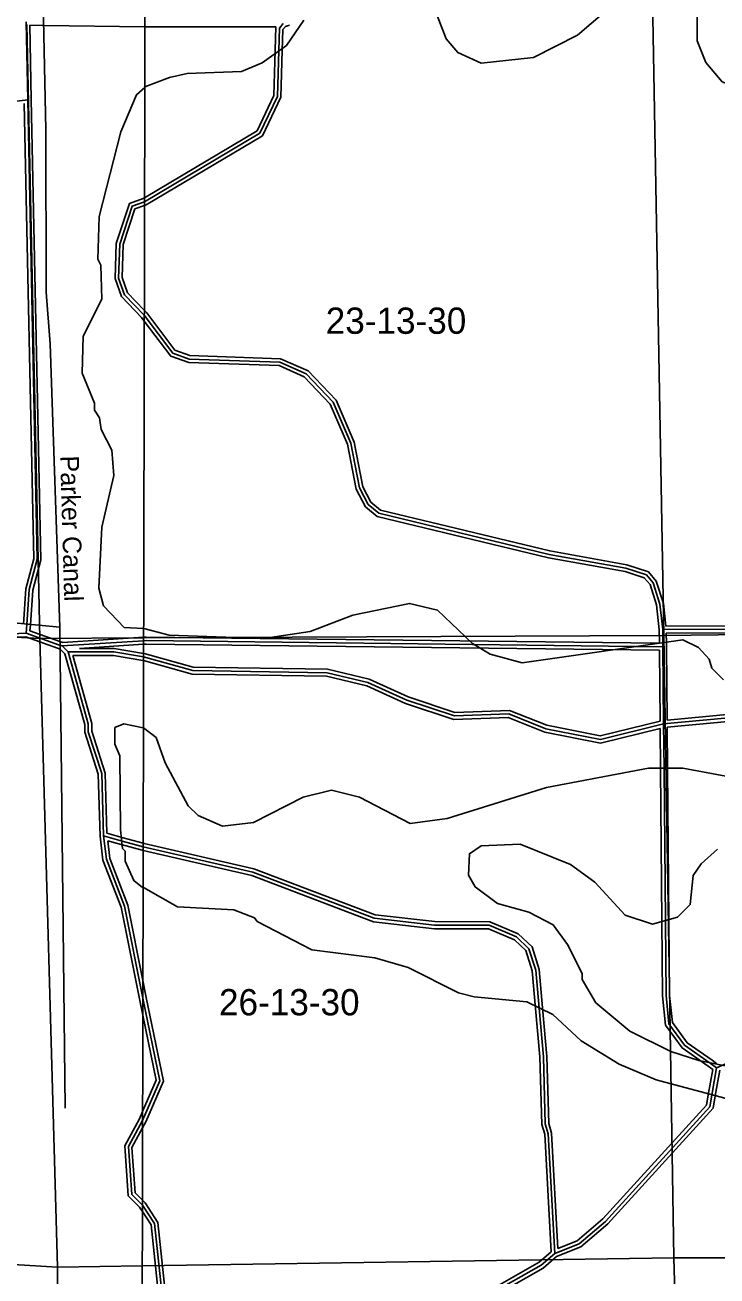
# Model space of a CAD drawing. Extents: x 457167 to 656239, y 1787309 to 1969297.
# Drawn here: x 575577 to 581505, y 1818571 to 1829281 of the extents above; entities that cross this region are included whole.
import ezdxf

# ---------------------------------------------------------------- set-up
doc = ezdxf.new("R2010")
doc.units = 0
for name, color, linetype in [('Level 1', 7, 'Continuous'), ('Level 2', 7, 'Continuous'), ('Level 31', 7, 'Continuous'), ('Level 32', 7, 'Continuous'), ('Level 41', 7, 'Continuous'), ('Level 5', 7, 'Continuous'), ('Level 63', 7, 'Continuous'), ('Level 7', 7, 'Continuous')]:
    doc.layers.add(name, color=color, linetype=linetype)

msp = doc.modelspace()

# ---------------------------------------------------------------- linework, layer by layer
at = {"layer": 'Level 1'}
for p, q in [((575592.993, 1829286.441), (575703.488, 1824029.408)), ((580954.245, 1829348.175), (581049.21, 1824055.511)), ((575703.488, 1824029.408), (570414.3, 1824299.489)), ((576592.515, 1824033.755), (575703.488, 1824029.408)), ((575703.488, 1824029.408), (575855.091, 1818645.871)), ((581049.21, 1824055.511), (576592.516, 1824033.755)), ((586400.131, 1824117.811), (581049.21, 1824055.511)), ((581049.21, 1824055.511), (581136, 1818726.799)), ((570524.282, 1818966.341), (575855.091, 1818645.871)), ((576581.078, 1818657.001), (581136, 1818726.799)), ((581136, 1818726.799), (586444.605, 1818727.144)), ((581136, 1818726.799), (581260.779, 1813391.904)), ((575855.091, 1818645.871), (575837.47, 1813353.743)), ((575855.091, 1818645.871), (576581.077, 1818657.001))]:
    msp.add_line(p, q, dxfattribs=at)
at = {"layer": 'Level 31'}
for p, q in [((575599.502, 1828641.745), (575586.29, 1829309.757)), ((577755.784, 1829254.229), (577789.318, 1829295.612)), ((575587.416, 1824073.521), (575592.676, 1824148.418)), ((575395.609, 1824065.936), (575587.416, 1824073.521)), ((575864.38, 1823975.474), (575587.416, 1824073.521)), ((581040.452, 1824105.413), (584691.809, 1824116.051)), ((575895.579, 1823964.499), (575864.38, 1823975.474)), ((576592.464, 1824009.502), (575895.579, 1823964.499)), ((575945.49, 1823914.211), (575895.579, 1823964.499)), ((576615.059, 1824010.961), (576592.465, 1824009.502)), ((581042.066, 1823957.777), (576615.059, 1824010.961)), ((581047.746, 1823296.693), (581042.066, 1823957.777)), ((576585.917, 1820948.923), (576585.953, 1820948.751)), ((576583.728, 1819902.862), (576583.69, 1819902.775)), ((576490.575, 1819269.536), (576582.145, 1819177.345)), ((576582.184, 1819177.285), (576582.145, 1819177.345))]:
    msp.add_line(p, q, dxfattribs=at)
for points in [[(576600.46, 1827767.998), (577587.61, 1828353.878), (577738.313, 1828670.643), (577749.97, 1829064.063), (577755.784, 1829254.229)], [(571721.035, 1828317.582), (571830.865, 1828426.786), (571840.428, 1828429.674), (571989.299, 1828476.246), (572164.445, 1828450.762), (572447.358, 1828325.04), (572714.249, 1828299.353), (575599.502, 1828641.745)], [(575592.676, 1824148.418), (575613.395, 1824448.728), (575680.855, 1824706.759), (575599.502, 1828641.745)], [(576598.394, 1826796.715), (576598.372, 1826796.743), (576428.632, 1826972.372), (576378.92, 1827114.293), (576388.144, 1827405.903), (576494.281, 1827730.76), (576600.44, 1827767.987), (576600.459, 1827767.998)], [(581040.452, 1824105.413), (581015.72, 1824322.184), (580957.788, 1824505.569), (580899.621, 1824572.594), (580724.518, 1824631.127), (580066.246, 1824748.826), (578607.868, 1825101.278), (578516.273, 1825176.376), (578441.702, 1825318.346), (578366.998, 1825701.764), (578217.68, 1826052.249), (577984.674, 1826294.185), (577759.656, 1826394.656), (576984.315, 1826421.021), (576842.976, 1826471.139), (576598.395, 1826796.715)], [(581042.066, 1823957.777), (581041.494, 1823989.777), (581040.452, 1824105.413)], [(576249.56, 1822337.966), (576234.452, 1822871.438), (576118.613, 1823230.222), (576118.755, 1823296.766), (575945.49, 1823914.211)], [(576592.17, 1823871.005), (576592.14, 1823871.013), (576337.037, 1823913.373), (575945.49, 1823914.211)], [(581047.746, 1823296.693), (580505.548, 1823164.338), (580038.992, 1823256.559), (579722.247, 1823382.295), (579255.473, 1823366.164), (578846.995, 1823500.461), (578514.058, 1823650.966), (578163.782, 1823734.968), (577013.706, 1823753.391), (576592.171, 1823871.005)], [(586381.83, 1822704.526), (586048.466, 1822646.971), (585531.001, 1822447.59), (585510.921, 1822443.264), (585372.593, 1822414.436), (584847.587, 1822440.527), (584705.904, 1822490.616), (584331.281, 1822849.507), (584089.788, 1823016.877), (583915.449, 1822982.306), (583839.593, 1822967.181), (583481.189, 1822976.241), (583256.438, 1823067.951), (582973.231, 1823243.774), (582497.79, 1823194.529), (582098.03, 1823394.952), (581047.746, 1823296.693)], [(581093.564, 1820729.036), (581068.879, 1820970.897), (581063.151, 1821609.073), (581051.117, 1822913.061), (581047.746, 1823296.693)], [(581501.28, 1820353.32), (581545.286, 1820372.14), (581868.326, 1820511.127), (582293.943, 1820643.732), (584188.186, 1820675.663), (585461.74, 1820697.226), (585620.233, 1820771.833), (586142.959, 1821216.29), (586187.955, 1821254.386), (586296.625, 1821437.813), (586298.209, 1822454.871), (586331.451, 1822512.989), (586389.802, 1822537.97)], [(576585.917, 1820948.923), (576429.883, 1821737.234), (576273.983, 1822137.919), (576249.56, 1822337.966)], [(576588.71, 1822245.238), (576588.677, 1822245.246), (576409.406, 1822294.353), (576249.56, 1822337.966)], [(580114.915, 1818763.44), (580058.374, 1819788.616), (580033.373, 1819872.301), (580017.657, 1820447.226), (579980.91, 1820864.016), (579952.261, 1821189.521), (579894.011, 1821372.907), (579785.887, 1821473.126), (579552.551, 1821573.601), (579085.789, 1821574.201), (578569.127, 1821633.451), (577527.783, 1822026.895), (576588.711, 1822245.238)], [(576585.954, 1820948.751), (576732.573, 1820242.812), (576583.729, 1819902.862)], [(581501.28, 1820353.32), (581445.281, 1820392.703), (581226.696, 1820545.501), (581093.564, 1820729.036)], [(580114.915, 1818763.44), (580323.47, 1818846.286), (580549.131, 1819037.821), (581442.625, 1820019.991), (581459.707, 1820117.773), (581501.28, 1820353.32)], [(576490.575, 1819269.536), (576462.45, 1819677.948), (576583.69, 1819902.775)], [(576771.288, 1818218.423), (576686.001, 1819018.946), (576582.185, 1819177.285)], [(576771.288, 1818218.423), (579589.444, 1818430.706), (579998.091, 1818663.317), (580114.915, 1818763.44)]]:
    msp.add_lwpolyline(points, dxfattribs=at)
at = {"layer": 'Level 32'}
for p, q in [((575629.497, 1828642.338), (575616.9, 1829279.244)), ((575736.777, 1829277.254), (575616.9, 1829279.243)), ((577807.083, 1829269.881), (577841.432, 1829281.213)), ((576603.646, 1829265.215), (577726.378, 1829265.591)), ((577726.108, 1829265.256), (577726.378, 1829265.591)), ((577785.462, 1829243.2), (577807.082, 1829269.88)), ((575618.943, 1824094.185), (575622.603, 1824146.316)), ((581067.216, 1824135.491), (584664.06, 1824145.97)), ((575415.4, 1824036.694), (575582.842, 1824043.316)), ((575854.369, 1823947.193), (575582.841, 1824043.316)), ((575874.393, 1824003.755), (575618.944, 1824094.186)), ((576592.528, 1824039.567), (575899.758, 1823994.831)), ((576614.271, 1824040.972), (576592.529, 1824039.567)), ((581011.518, 1823988.146), (576614.271, 1824040.972)), ((581070.723, 1824075.501), (584693.963, 1824086.056)), ((575879.132, 1823938.481), (575854.425, 1823947.174)), ((575899.758, 1823994.831), (575874.337, 1824003.774)), ((575918.71, 1823898.606), (575879.132, 1823938.481)), ((576592.4, 1823979.433), (576043.705, 1823944.001)), ((576615.847, 1823980.948), (576592.401, 1823979.433)), ((581012.321, 1823928.131), (576615.847, 1823980.948)), ((581017.544, 1823320.201), (581012.321, 1823928.132)), ((581077.466, 1823329.604), (581072.062, 1823958.314)), ((576586.279, 1821101.609), (576586.279, 1821101.61)), ((576586.279, 1821101.608), (576586.279, 1821101.609)), ((576586.279, 1821101.607), (576586.279, 1821101.608)), ((576586.279, 1821101.606), (576586.279, 1821101.607)), ((576586.279, 1821101.605), (576586.279, 1821101.606)), ((576586.279, 1821101.606), (576586.279, 1821101.606)), ((576586.279, 1821101.604), (576586.279, 1821101.605)), ((576586.279, 1821101.603), (576586.279, 1821101.604)), ((576586.279, 1821101.602), (576586.279, 1821101.603)), ((576615.291, 1820955.023), (576586.279, 1821101.602)), ((576556.544, 1820942.822), (576585.642, 1820802.782)), ((576585.643, 1820802.782), (576585.643, 1820802.781)), ((576585.643, 1820802.781), (576585.643, 1820802.78)), ((576585.643, 1820802.781), (576585.643, 1820802.781)), ((576585.643, 1820802.78), (576585.643, 1820802.779)), ((576585.643, 1820802.779), (576585.643, 1820802.778)), ((576585.643, 1820802.778), (576585.643, 1820802.777)), ((576585.643, 1820802.777), (576585.643, 1820802.776)), ((576585.643, 1820802.776), (576585.643, 1820802.775)), ((576585.643, 1820802.776), (576585.643, 1820802.776)), ((576585.643, 1820802.775), (576585.643, 1820802.774)), ((576585.643, 1820802.774), (576585.643, 1820802.773)), ((576585.643, 1820802.773), (576585.643, 1820802.772)), ((576585.643, 1820802.772), (576585.643, 1820802.771)), ((576585.643, 1820802.771), (576585.643, 1820802.77)), ((576585.643, 1820802.771), (576585.643, 1820802.771)), ((576585.643, 1820802.77), (576585.643, 1820802.769)), ((576585.643, 1820802.769), (576585.643, 1820802.768)), ((576585.643, 1820802.768), (576585.643, 1820802.767)), ((576585.643, 1820802.767), (576585.643, 1820802.766)), ((576585.643, 1820802.766), (576585.643, 1820802.765)), ((576585.643, 1820802.766), (576585.643, 1820802.766)), ((576585.643, 1820802.765), (576585.643, 1820802.764)), ((576585.643, 1820802.764), (576585.643, 1820802.763)), ((576585.643, 1820802.763), (576585.643, 1820802.762)), ((576585.643, 1820802.762), (576585.643, 1820802.761)), ((576585.643, 1820802.761), (576585.643, 1820802.76)), ((576585.643, 1820802.761), (576585.643, 1820802.761)), ((576585.643, 1820802.76), (576585.643, 1820802.759)), ((576585.643, 1820802.759), (576585.643, 1820802.758)), ((576585.643, 1820802.758), (576585.643, 1820802.757)), ((576585.643, 1820802.757), (576585.643, 1820802.756)), ((576585.643, 1820802.756), (576585.643, 1820802.755)), ((576585.643, 1820802.756), (576585.643, 1820802.756)), ((576585.643, 1820802.755), (576585.643, 1820802.754)), ((576585.643, 1820802.754), (576585.643, 1820802.753)), ((576585.643, 1820802.753), (576585.643, 1820802.752)), ((576585.643, 1820802.752), (576585.643, 1820802.751)), ((576585.643, 1820802.751), (576585.643, 1820802.75)), ((576585.643, 1820802.751), (576585.643, 1820802.751)), ((576585.643, 1820802.75), (576585.643, 1820802.749)), ((576585.643, 1820802.749), (576585.643, 1820802.748)), ((576585.643, 1820802.748), (576585.643, 1820802.747)), ((576585.643, 1820802.747), (576585.643, 1820802.746)), ((576585.643, 1820802.746), (576585.643, 1820802.745)), ((576585.643, 1820802.746), (576585.643, 1820802.746)), ((576585.643, 1820802.745), (576585.643, 1820802.744)), ((576585.643, 1820802.744), (576585.643, 1820802.743)), ((576585.643, 1820802.743), (576585.643, 1820802.742)), ((576585.643, 1820802.742), (576585.643, 1820802.741)), ((576585.643, 1820802.741), (576585.643, 1820802.739)), ((576585.643, 1820802.739), (576585.643, 1820802.737)), ((576585.643, 1820802.737), (576585.643, 1820802.736)), ((576585.643, 1820802.736), (576585.643, 1820802.734)), ((576585.643, 1820802.734), (576585.643, 1820802.732)), ((576585.643, 1820802.732), (576585.643, 1820802.731)), ((576585.643, 1820802.731), (576585.643, 1820802.729)), ((576585.643, 1820802.729), (576585.643, 1820802.727)), ((576585.643, 1820802.727), (576585.643, 1820802.726)), ((576585.643, 1820802.726), (576585.643, 1820802.724)), ((576585.643, 1820802.724), (576585.643, 1820802.722)), ((576583.888, 1819978.025), (576556.701, 1819915.932)), ((576583.593, 1819839.387), (576610.68, 1819889.616)), ((576461.414, 1819256.324), (576558.721, 1819158.356)), ((576519.738, 1819282.748), (576582.275, 1819219.786)), ((576582.276, 1819219.786), (576605.571, 1819196.331)), ((576582.068, 1819122.748), (576558.721, 1819158.356))]:
    msp.add_line(p, q, dxfattribs=at)
for points in [[(575736.859, 1829277.253), (576603.492, 1829265.215), (576603.645, 1829265.215)], [(576600.393, 1827736.179), (576613.186, 1827740.666), (577610.776, 1828332.741), (577768.114, 1828663.45), (577779.956, 1829063.161), (577785.462, 1829243.2)], [(576600.535, 1827802.929), (577564.443, 1828375.015), (577708.513, 1828677.836), (577719.983, 1829064.966), (577726.108, 1829265.256)], [(575622.605, 1824146.353), (575643.13, 1824443.86), (575710.935, 1824703.207), (575629.496, 1828642.366)], [(575562.746, 1824150.482), (575583.659, 1824453.597), (575650.774, 1824710.311), (575570.193, 1828608.055)], [(576598.287, 1826746.908), (576575.505, 1826777.234), (576402.491, 1826956.251), (576348.758, 1827109.653), (576358.295, 1827411.141), (576470.367, 1827754.166), (576587.696, 1827795.309), (576600.534, 1827802.929)], [(576598.485, 1826839.795), (576454.772, 1826988.495), (576409.082, 1827118.934), (576417.994, 1827400.665), (576518.195, 1827707.354), (576600.392, 1827736.179)], [(581067.216, 1824135.491), (581045.198, 1824328.461), (580984.521, 1824520.536), (580916.906, 1824598.448), (580731.953, 1824660.275), (580072.415, 1824778.2), (578621.584, 1825128.827), (578540.001, 1825195.716), (578470.307, 1825328.401), (578395.839, 1825710.61), (578243.117, 1826069.085), (578002.234, 1826319.2), (577766.534, 1826424.439), (576989.97, 1826450.846), (576861.529, 1826496.391), (576621.24, 1826816.251), (576598.486, 1826839.795)], [(581010.468, 1824103.572), (580986.241, 1824315.907), (580931.054, 1824490.602), (580882.336, 1824546.74), (580717.084, 1824601.981), (580060.077, 1824719.454), (578594.152, 1825073.728), (578492.545, 1825157.036), (578413.097, 1825308.29), (578338.157, 1825692.919), (578192.243, 1826035.413), (577967.114, 1826269.171), (577752.777, 1826364.871), (576978.661, 1826391.196), (576824.424, 1826445.886), (576598.288, 1826746.908)], [(581011.518, 1823988.147), (581011.496, 1823989.374), (581010.467, 1824103.571)], [(581072.062, 1823958.314), (581071.491, 1823990.181), (581070.724, 1824075.501)], [(576592.234, 1823901.409), (576339.543, 1823943.369), (576043.705, 1823944.001)], [(576219.612, 1822335.718), (576204.585, 1822866.301), (576088.602, 1823225.53), (576088.745, 1823292.667), (575918.71, 1823898.605)], [(576278.92, 1822361.051), (576264.319, 1822876.574), (576148.623, 1823234.914), (576148.765, 1823300.863), (575985.092, 1823884.126)], [(576592.103, 1823839.877), (576585.632, 1823841.683), (576334.532, 1823883.378), (575985.092, 1823884.126)], [(581018.081, 1823258.57), (580506.228, 1823133.623), (580030.479, 1823227.661), (579717.011, 1823352.095), (579251.174, 1823335.996), (578836.1, 1823472.462), (578504.294, 1823622.456), (578159.999, 1823705.024), (577009.363, 1823723.457), (576592.104, 1823839.877)], [(581017.543, 1823320.201), (580504.867, 1823195.054), (580047.506, 1823285.456), (579727.483, 1823412.494), (579259.772, 1823396.331), (578857.889, 1823528.458), (578523.822, 1823679.476), (578167.566, 1823764.911), (577018.048, 1823783.326), (576598.648, 1823900.344), (576592.235, 1823901.409)], [(586350.664, 1822729.588), (586040.443, 1822676.031), (585522.396, 1822476.426), (585504.701, 1822472.613), (585370.24, 1822444.591), (584853.453, 1822470.273), (584721.993, 1822516.748), (584350.321, 1822872.813), (584096.426, 1823048.778), (583909.598, 1823011.731), (583837.007, 1822997.256), (583487.438, 1823006.094), (583270.112, 1823094.772), (582980.341, 1823274.671), (582503.408, 1823225.272), (582103.792, 1823425.623), (581077.466, 1823329.604)], [(586353.487, 1822669.186), (586056.489, 1822617.911), (585539.606, 1822418.755), (585517.141, 1822413.916), (585374.946, 1822384.281), (584841.721, 1822410.781), (584689.815, 1822464.484), (584312.241, 1822826.201), (584083.151, 1822984.976), (583921.301, 1822952.882), (583842.18, 1822937.106), (583474.94, 1822946.39), (583242.763, 1823041.13), (582966.121, 1823212.876), (582492.171, 1823163.786), (582092.268, 1823364.282), (581077.989, 1823269.391)], [(581064.539, 1820717.956), (581038.891, 1820969.236), (581033.152, 1821608.8), (581021.117, 1822912.791), (581018.081, 1823258.57)], [(581122.59, 1820740.114), (581098.866, 1820972.558), (581093.151, 1821609.346), (581081.116, 1822913.331), (581077.989, 1823269.39)], [(576556.544, 1820942.822), (576400.967, 1821728.818), (576244.66, 1822130.548), (576219.612, 1822335.717)], [(576588.777, 1822276.324), (576417.318, 1822323.292), (576278.92, 1822361.051)], [(576586.278, 1821101.61), (576458.8, 1821745.651), (576303.306, 1822145.291), (576284.753, 1822297.266)], [(576588.645, 1822214.451), (576581.314, 1822216.156), (576401.495, 1822265.414), (576284.753, 1822297.266)], [(580084.146, 1818776.578), (580028.615, 1819783.425), (580003.492, 1819867.516), (579987.693, 1820445.497), (579951.026, 1820861.384), (579922.666, 1821183.592), (579867.814, 1821356.283), (579769.28, 1821447.613), (579546.348, 1821543.609), (579084.056, 1821544.202), (578562.009, 1821604.071), (577519.046, 1821998.126), (576588.646, 1822214.451)], [(580142.576, 1818806.707), (580088.133, 1819793.807), (580063.254, 1819877.087), (580047.621, 1820448.955), (580010.795, 1820866.649), (579981.856, 1821195.448), (579920.207, 1821389.531), (579802.495, 1821498.638), (579558.755, 1821603.593), (579087.523, 1821604.198), (578576.245, 1821662.832), (577536.521, 1822055.665), (576596.041, 1822274.334), (576588.778, 1822276.324)], [(576615.291, 1820955.023), (576763.892, 1820239.545), (576610.68, 1819889.616)], [(576585.643, 1820802.722), (576701.253, 1820246.08), (576583.889, 1819978.025)], [(581468.421, 1820339.751), (581428.058, 1820368.14), (581205.374, 1820523.802), (581064.539, 1820717.956)], [(581504.86, 1820387.478), (581462.505, 1820417.267), (581248.019, 1820567.2), (581122.59, 1820740.115)], [(580130.641, 1818737.405), (580339.126, 1818820.223), (580570.02, 1819016.201), (581470.678, 1820006.247), (581489.255, 1820112.584), (581528.004, 1820332.117)], [(580142.575, 1818806.707), (580307.813, 1818872.347), (580528.242, 1819059.441), (581414.571, 1820033.736), (581430.16, 1820122.962), (581468.421, 1820339.751)], [(576461.415, 1819256.325), (576431.924, 1819684.547), (576556.701, 1819915.932)], [(576519.737, 1819282.747), (576492.976, 1819671.35), (576583.592, 1819839.387)], [(576741.242, 1818217.258), (576656.937, 1819008.558), (576582.069, 1819122.748)], [(576798.039, 1818250.523), (576715.065, 1819029.332), (576605.571, 1819196.331)], [(576798.04, 1818250.523), (579580.464, 1818460.115), (579980.752, 1818687.967), (580084.146, 1818776.578)], [(576800.501, 1818190.537), (579598.423, 1818401.297), (580015.431, 1818638.666), (580130.641, 1818737.405)]]:
    msp.add_lwpolyline(points, dxfattribs=at)
at = {"layer": 'Level 5'}
msp.add_line((575919.835, 1820007.488), (575874.607, 1824125.78), dxfattribs=at)
for points in [[(575660.637, 1832828.195), (575754.808, 1828386.043), (575758.72, 1826993.852), (575790.665, 1826551.936), (575874.607, 1824125.78)], [(575874.607, 1824125.78), (574874.54, 1824220.679), (572298.83, 1824278.908)]]:
    msp.add_lwpolyline(points, dxfattribs=at)
at = {"layer": 'Level 63'}
for points in [[(536651.603, 1787478.526), (576514.525, 1787372.776), (576611.219, 1832825.663), (536796.799, 1832931.691), (536651.603, 1787478.526)], [(576514.526, 1787372.776), (616376.934, 1787309.166), (616425.227, 1832761.92), (576611.22, 1832825.663), (576514.526, 1787372.776)]]:
    msp.add_lwpolyline(points, dxfattribs=at)
at = {"layer": 'Level 7'}
for p, q in [((576602.55, 1828751.009), (576598.638, 1828749.509)), ((576602.542, 1828746.819), (576606.289, 1828750.129))]:
    msp.add_line(p, q, dxfattribs=at)
for points in [[(580759.305, 1829578.689), (580308.764, 1829195.711), (579933.401, 1829004.366), (579483.207, 1828954.844), (579283.234, 1829046.735), (579183.332, 1829163.576), (579058.618, 1829488.821)], [(583168.292, 1829376.066), (582701.169, 1829109.8), (582267.357, 1828793.473), (582117.236, 1828743.621), (581658.741, 1828752.45), (581550.44, 1828794.26), (581408.887, 1828961.112), (581334.055, 1829144.615), (581334.342, 1829419.709)], [(577966.408, 1829323.233), (577816.128, 1829106.659), (577607.557, 1828956.836), (577432.396, 1828881.975), (576965.561, 1828865.822), (576815.481, 1828832.641), (576602.551, 1828751.009)], [(576591.489, 1824115.189), (576424.796, 1824124.046), (576250.332, 1824307.997), (576209.14, 1824458.179), (576235.815, 1824983.267), (576337.253, 1825424.806), (576321.271, 1825641.578), (576230.128, 1825816.93), (576213.787, 1825917.031), (576172.295, 1825983.851), (576172.495, 1826042.213), (576064.941, 1826300.966), (576074.289, 1826617.741), (576233.698, 1826933.997), (576226.305, 1827225.801), (576201.435, 1827275.881), (576210.951, 1827642.647), (576396.668, 1828367.351), (576531.067, 1828683.667), (576602.541, 1828746.819)], [(576593.73, 1824114.499), (576810.402, 1824055.919), (577619.021, 1824030.051), (578019.225, 1824087.984), (578386.146, 1824229.308), (578869.781, 1824328.821), (579111.464, 1824270.241), (579411.249, 1823986.478), (579561.201, 1823894.617), (579836.235, 1823819.297), (581211.937, 1824017.896), (581345.219, 1823951.076), (581436.821, 1823850.934), (581461.771, 1823775.883), (581561.703, 1823675.742)], [(576584.429, 1821897.735), (576509.597, 1821956.315), (576435.094, 1822123.266), (576435.353, 1822206.638), (576410.443, 1822231.738), (576394.261, 1822390.161), (576387.955, 1823023.75), (576346.604, 1823123.921), (576347.063, 1823265.633), (576422.184, 1823298.754), (576588.806, 1823264.886)], [(581627.481, 1822842.05), (581210.766, 1822917.499), (580919.003, 1822917.828), (580043.496, 1822752.022), (579192.94, 1822486.175), (578876.097, 1822444.822), (578442.871, 1822670.354), (578201.188, 1822728.974), (577959.376, 1822670.882), (577533.994, 1822454.597), (577267.171, 1822421.516), (577058.869, 1822513.436), (576975.597, 1822596.897), (576775.922, 1822963.892), (576701.119, 1823180.735), (576592.847, 1823264.196)], [(581924.916, 1820299.162), (581349.849, 1820416.481), (581108.166, 1820491.741), (580758.231, 1820667.193), (580466.726, 1820909.246), (580350.213, 1821109.448), (580350.283, 1821159.459), (580225.499, 1821409.682), (580100.616, 1821576.534), (579892.344, 1821685.135), (579625.641, 1821760.456), (579434.077, 1821902.376), (579375.816, 1822002.478), (579384.355, 1822185.871), (579484.455, 1822252.432), (579817.928, 1822268.744), (580251.224, 1822093.223), (580459.467, 1821942.971), (580717.592, 1821659.248), (580950.945, 1821583.988), (581167.716, 1821642.12), (581276.216, 1821750.361), (581301.495, 1822000.416), (581368.275, 1822100.387), (581510.125, 1822225.3)], [(581699.575, 1820057.637), (580982.856, 1820250.117), (580666.242, 1820383.858), (580341.327, 1820584.26), (580099.803, 1820809.602), (579874.85, 1820918.233), (579424.726, 1820960.372), (579291.384, 1820993.852), (578858.127, 1821211.084), (578574.794, 1821294.744), (578032.998, 1821361.983), (577566.431, 1821604.265), (577541.451, 1821637.605), (577366.459, 1821704.496), (576882.994, 1821730.024), (576591.38, 1821897.046)]]:
    msp.add_lwpolyline(points, dxfattribs=at)

# ---------------------------------------------------------------- texts
at = {"layer": 'Level 2'}
for s, p in [('23-13-30', (578152.764, 1826637.308)), ('26-13-30', (577238.662, 1820802.168))]:
    msp.add_text(s, height=225, dxfattribs=at).set_placement(p)
at = {"layer": 'Level 41'}
msp.add_text('Parker Canal', height=160, rotation=271.6136972, dxfattribs=at).set_placement((575878.095, 1825592.65))

doc.saveas('drawing.dxf')
